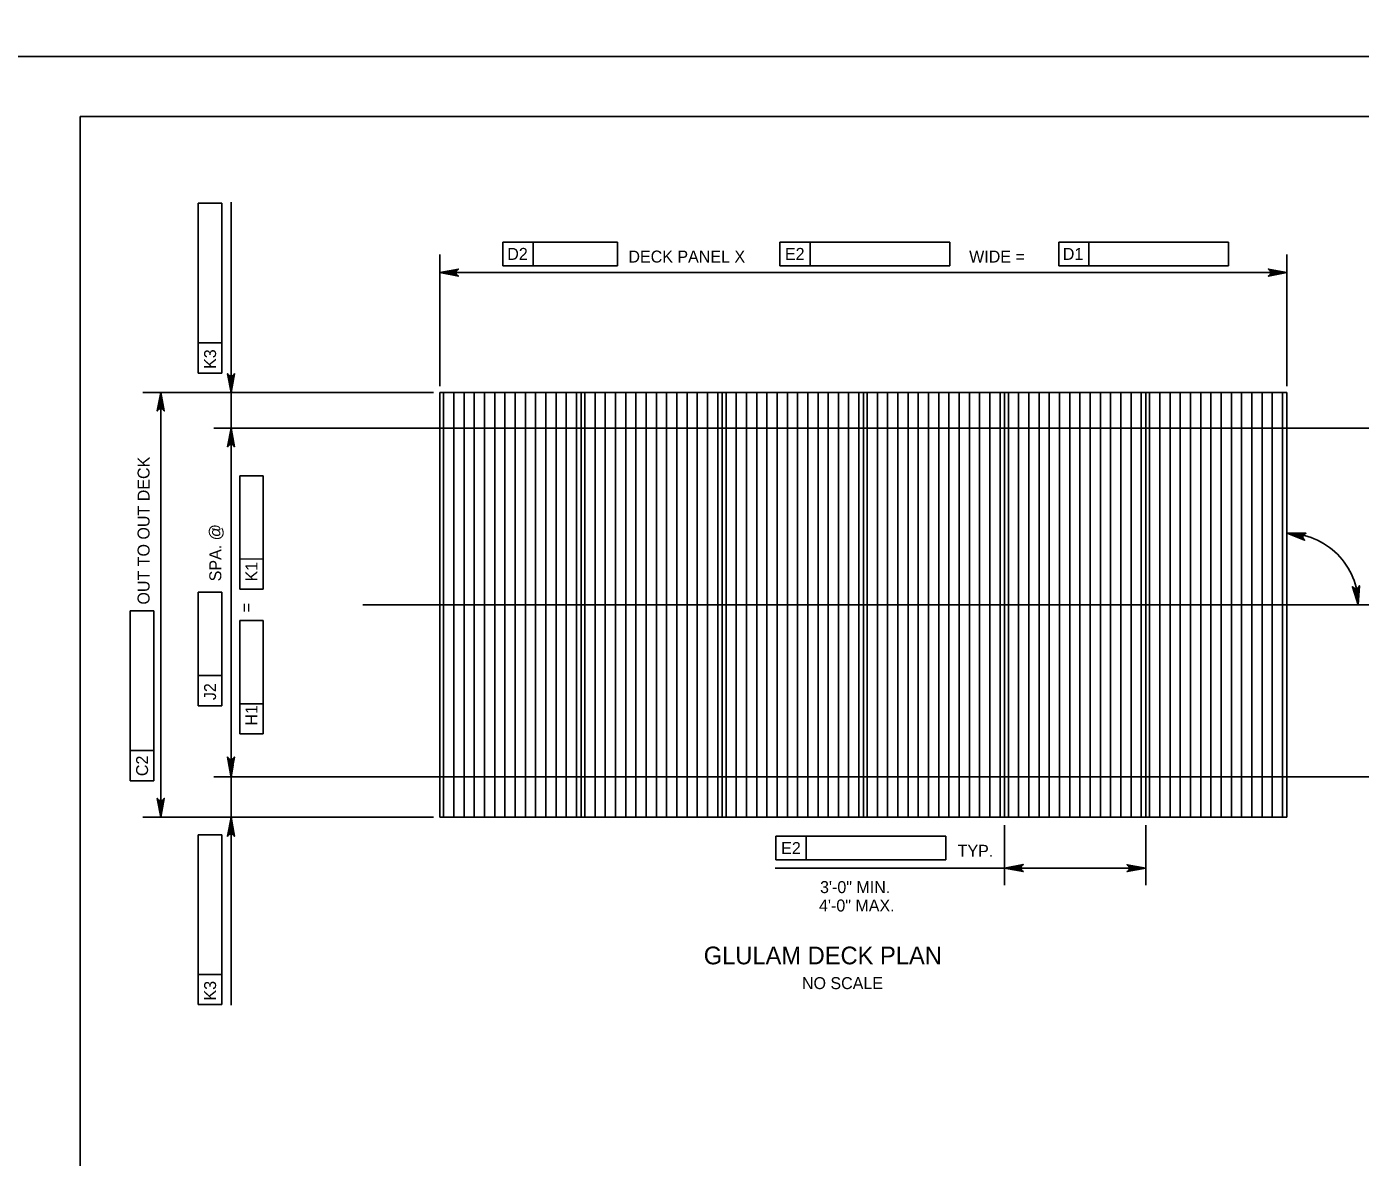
# Model space of a CAD drawing. Extents: x 638263 to 640391, y 293683 to 298655.
# Drawn here: x 639303.1 to 639636.8, y 295784 to 296067 of the extents above; entities that cross this region are included whole.
import ezdxf

# ---------------------------------------------------------------- set-up
doc = ezdxf.new("R2010")
doc.units = 0
for name, color, linetype in [('2', 7, 'Continuous'), ('4', 7, 'Continuous'), ('5', 7, 'Continuous'), ('PLT-BNDY', 7, 'Continuous')]:
    doc.layers.add(name, color=color, linetype=linetype)

msp = doc.modelspace()

# ---------------------------------------------------------------- linework, layer by layer
at = {"layer": '2'}
for p, q in [((639316.46, 295480.46), (639316.46, 296044.46)), ((639316.46, 296044.46), (640102.46, 296044.46)), ((639406.47, 295975.43), (639618.44, 295975.43)), ((639406.47, 295869.13), (639406.47, 295975.43)), ((639441.8, 295869.13), (639441.8, 295975.43)), ((639477.13, 295869.13), (639477.13, 295975.43)), ((639512.46, 295869.13), (639512.46, 295975.43)), ((639547.78, 295869.13), (639547.78, 295975.43)), ((639583.11, 295869.13), (639583.11, 295975.43)), ((639618.44, 295869.13), (639618.44, 295975.43)), ((639618.44, 295869.13), (639406.47, 295869.13))]:
    msp.add_line(p, q, dxfattribs=at)
at = {"layer": '4'}
for p, q in [((639346.04, 295980.26), (639346.04, 296022.78)), ((639346.04, 296022.78), (639351.95, 296022.78)), ((639351.95, 295980.26), (639351.95, 296022.78)), ((639354.25, 295822.05), (639354.25, 296023.02)), ((639422.27, 296013.03), (639450.94, 296013.03)), ((639422.27, 296013.03), (639422.27, 296007.12)), ((639429.83, 296013.03), (639429.83, 296007.12)), ((639450.94, 296013.03), (639450.94, 296007.12)), ((639491.54, 296013.03), (639534.06, 296013.03)), ((639491.54, 296013.03), (639491.54, 296007.12)), ((639499.1, 296013.03), (639499.1, 296007.12)), ((639534.06, 296013.03), (639534.06, 296007.12)), ((639561.33, 296013.03), (639603.85, 296013.03)), ((639561.33, 296013.03), (639561.33, 296007.12)), ((639568.89, 296013.03), (639568.89, 296007.12)), ((639603.85, 296013.03), (639603.85, 296007.12)), ((639406.47, 295976.99), (639406.47, 296009.91)), ((639422.27, 296007.12), (639450.94, 296007.12)), ((639491.54, 296007.12), (639534.06, 296007.12)), ((639561.33, 296007.12), (639603.85, 296007.12)), ((639618.44, 295976.99), (639618.44, 296009.91)), ((639406.47, 296005.41), (639618.44, 296005.41)), ((639351.95, 295987.82), (639346.04, 295987.82)), ((639346.04, 295980.26), (639351.95, 295980.26)), ((639404.91, 295975.43), (639332.16, 295975.43)), ((639336.66, 295975.43), (639336.66, 295869.13)), ((639349.96, 295966.46), (639640.33, 295966.46)), ((639356.4, 295926.16), (639356.4, 295954.56)), ((639362.31, 295954.56), (639356.4, 295954.56)), ((639362.31, 295926.15), (639362.31, 295954.56)), ((639362.31, 295933.71), (639356.4, 295933.72)), ((639346.04, 295896.98), (639346.04, 295925.39)), ((639351.95, 295925.38), (639346.04, 295925.39)), ((639351.95, 295896.98), (639351.95, 295925.38)), ((639356.4, 295926.16), (639362.31, 295926.15)), ((639329.03, 295878.19), (639329.03, 295920.71)), ((639334.93, 295920.71), (639329.03, 295920.71)), ((639334.93, 295878.18), (639334.93, 295920.71)), ((639387.19, 295922.28), (639640.33, 295922.28)), ((639356.4, 295889.93), (639356.4, 295918.33)), ((639362.31, 295918.33), (639356.4, 295918.33)), ((639362.31, 295889.92), (639362.31, 295918.33)), ((639351.95, 295904.54), (639346.04, 295904.55)), ((639346.04, 295896.98), (639351.95, 295896.98)), ((639362.31, 295897.48), (639356.4, 295897.49)), ((639356.4, 295889.93), (639362.31, 295889.92)), ((639334.93, 295885.75), (639329.03, 295885.75)), ((639329.03, 295878.19), (639334.93, 295878.18)), ((639349.96, 295879.19), (639640.33, 295879.19)), ((639404.91, 295869.13), (639332.16, 295869.13)), ((639547.78, 295867.06), (639547.78, 295852.08)), ((639583.11, 295867.13), (639583.1, 295852.08)), ((639346.04, 295822.18), (639346.04, 295864.7)), ((639351.95, 295864.69), (639346.04, 295864.7)), ((639351.95, 295822.17), (639351.95, 295864.69)), ((639490.59, 295864.32), (639533.11, 295864.32)), ((639490.59, 295864.32), (639490.59, 295858.42)), ((639498.15, 295864.32), (639498.15, 295858.42)), ((639533.11, 295864.32), (639533.11, 295858.42)), ((639490.59, 295858.42), (639533.11, 295858.42)), ((639583.11, 295856.33), (639490.4, 295856.35)), ((639351.95, 295829.73), (639346.04, 295829.74)), ((639346.04, 295822.18), (639351.95, 295822.17))]:
    msp.add_line(p, q, dxfattribs=at)
for points in [[(639406.47, 296005.41), (639411.13, 296006.28), (639410.77, 296006.03), (639410.59, 296005.72), (639410.53, 296005.41), (639410.59, 296005.09), (639410.77, 296004.78), (639411.13, 296004.53), (639406.47, 296005.41), (639410.77, 296004.78), (639410.59, 296005.09), (639406.47, 296005.41), (639410.53, 296005.41), (639410.59, 296005.72), (639406.47, 296005.41), (639410.77, 296006.03)], [(639618.44, 296005.41), (639613.78, 296004.53), (639614.14, 296004.78), (639614.32, 296005.09), (639614.38, 296005.41), (639614.32, 296005.72), (639614.14, 296006.03), (639613.78, 296006.28), (639618.44, 296005.41), (639614.14, 296006.03), (639614.32, 296005.72), (639618.44, 296005.41), (639614.38, 296005.41), (639614.32, 296005.09), (639618.44, 296005.41), (639614.14, 296004.78)], [(639354.25, 295975.43), (639353.38, 295980.09), (639353.62, 295979.73), (639353.94, 295979.54), (639354.25, 295979.49), (639354.56, 295979.54), (639354.87, 295979.73), (639355.12, 295980.09), (639354.25, 295975.43), (639354.87, 295979.73), (639354.56, 295979.54), (639354.25, 295975.43), (639354.25, 295979.49), (639353.94, 295979.54), (639354.25, 295975.43), (639353.62, 295979.73)], [(639336.66, 295975.43), (639337.54, 295970.77), (639337.29, 295971.12), (639336.98, 295971.31), (639336.66, 295971.36), (639336.35, 295971.31), (639336.04, 295971.12), (639335.79, 295970.77), (639336.66, 295975.43), (639336.04, 295971.12), (639336.35, 295971.31), (639336.66, 295975.43), (639336.66, 295971.36), (639336.98, 295971.31), (639336.66, 295975.43), (639337.29, 295971.12)], [(639354.25, 295966.46), (639355.12, 295961.8), (639354.87, 295962.16), (639354.56, 295962.34), (639354.25, 295962.4), (639353.94, 295962.34), (639353.62, 295962.16), (639353.38, 295961.8), (639354.25, 295966.46), (639353.62, 295962.16), (639353.94, 295962.34), (639354.25, 295966.46), (639354.25, 295962.4), (639354.56, 295962.34), (639354.25, 295966.46), (639354.87, 295962.16)], [(639618.45, 295940.18), (639623.19, 295940.14), (639622.79, 295939.96), (639622.54, 295939.69), (639622.43, 295939.4), (639622.42, 295939.08), (639622.55, 295938.74), (639622.85, 295938.42), (639618.45, 295940.18), (639622.55, 295938.74), (639622.42, 295939.08), (639618.45, 295940.18), (639622.43, 295939.4), (639622.54, 295939.69), (639618.45, 295940.18), (639622.79, 295939.96)], [(639636.29, 295922.28), (639634.83, 295926.79), (639635.13, 295926.47), (639635.46, 295926.32), (639635.78, 295926.31), (639636.08, 295926.4), (639636.36, 295926.62), (639636.56, 295927.01), (639636.29, 295922.28), (639636.36, 295926.62), (639636.08, 295926.4), (639636.29, 295922.28), (639635.78, 295926.31), (639635.46, 295926.32), (639636.29, 295922.28), (639635.13, 295926.47)], [(639354.2, 295879.48), (639353.33, 295884.14), (639353.58, 295883.78), (639353.89, 295883.59), (639354.2, 295883.54), (639354.51, 295883.59), (639354.83, 295883.78), (639355.07, 295884.14), (639354.2, 295879.48), (639354.83, 295883.78), (639354.51, 295883.59), (639354.2, 295879.48), (639354.2, 295883.54), (639353.89, 295883.59), (639354.2, 295879.48), (639353.58, 295883.78)], [(639336.66, 295869.13), (639335.79, 295873.79), (639336.04, 295873.43), (639336.35, 295873.25), (639336.66, 295873.19), (639336.98, 295873.25), (639337.29, 295873.43), (639337.54, 295873.79), (639336.66, 295869.13), (639337.29, 295873.43), (639336.98, 295873.25), (639336.66, 295869.13), (639336.66, 295873.19), (639336.35, 295873.25), (639336.66, 295869.13), (639336.04, 295873.43)], [(639354.23, 295869), (639355.1, 295864.34), (639354.85, 295864.7), (639354.54, 295864.88), (639354.23, 295864.93), (639353.92, 295864.88), (639353.6, 295864.7), (639353.35, 295864.34), (639354.23, 295869), (639353.6, 295864.7), (639353.92, 295864.88), (639354.23, 295869), (639354.23, 295864.93), (639354.54, 295864.88), (639354.23, 295869), (639354.85, 295864.7)], [(639547.78, 295856.34), (639552.44, 295857.21), (639552.08, 295856.96), (639551.9, 295856.65), (639551.84, 295856.34), (639551.9, 295856.02), (639552.08, 295855.71), (639552.44, 295855.46), (639547.78, 295856.34), (639552.08, 295855.71), (639551.9, 295856.02), (639547.78, 295856.34), (639551.84, 295856.34), (639551.9, 295856.65), (639547.78, 295856.34), (639552.08, 295856.96)], [(639583.11, 295856.33), (639578.45, 295855.46), (639578.81, 295855.7), (639578.99, 295856.02), (639579.04, 295856.33), (639578.99, 295856.64), (639578.81, 295856.95), (639578.45, 295857.2), (639583.11, 295856.33), (639578.81, 295856.95), (639578.99, 295856.64), (639583.11, 295856.33), (639579.04, 295856.33), (639578.99, 295856.02), (639583.11, 295856.33), (639578.81, 295855.7)]]:
    msp.add_lwpolyline(points, dxfattribs=at)
for points in [[(639409.47, 296005.91), (639409.47, 296004.91), (639406.47, 296005.41)], [(639615.44, 296005.91), (639615.44, 296004.91), (639618.44, 296005.41)], [(639354.74, 295978.38), (639353.76, 295978.38), (639354.25, 295975.43)], [(639336.16, 295972.43), (639337.16, 295972.43), (639336.66, 295975.43)], [(639354.74, 295963.51), (639353.76, 295963.51), (639354.25, 295966.46)], [(639354.74, 295882.14), (639353.76, 295882.14), (639354.25, 295879.19)], [(639336.16, 295872.13), (639337.16, 295872.13), (639336.66, 295869.13)], [(639354.74, 295866.18), (639353.76, 295866.18), (639354.25, 295869.13)], [(639550.62, 295856.81), (639550.62, 295855.86), (639547.78, 295856.34)], [(639580.27, 295856.8), (639580.27, 295855.86), (639583.11, 295856.33)]]:
    msp.add_lwpolyline(points, close=True, dxfattribs=at)
msp.add_arc((639618.44, 295922.28), 17.85, 0.0023, 90.0027, dxfattribs=at)
at = {"layer": '5'}
for p, q in [((639407.43, 295869.13), (639407.43, 295975.43)), ((639409.99, 295869.13), (639409.99, 295975.43)), ((639412.54, 295869.13), (639412.54, 295975.43)), ((639415.1, 295869.13), (639415.1, 295975.43)), ((639417.66, 295869.13), (639417.66, 295975.43)), ((639420.21, 295869.13), (639420.21, 295975.43)), ((639422.77, 295869.13), (639422.77, 295975.43)), ((639425.33, 295869.13), (639425.33, 295975.43)), ((639427.89, 295869.13), (639427.89, 295975.43)), ((639430.44, 295869.13), (639430.44, 295975.43)), ((639433, 295869.13), (639433, 295975.43)), ((639435.56, 295869.13), (639435.56, 295975.43)), ((639438.11, 295869.13), (639438.11, 295975.43)), ((639440.67, 295869.13), (639440.67, 295975.43)), ((639442.76, 295869.13), (639442.76, 295975.43)), ((639445.31, 295869.13), (639445.31, 295975.43)), ((639447.87, 295869.13), (639447.87, 295975.43)), ((639450.43, 295869.13), (639450.43, 295975.43)), ((639452.99, 295869.13), (639452.99, 295975.43)), ((639455.54, 295869.13), (639455.54, 295975.43)), ((639458.1, 295869.13), (639458.1, 295975.43)), ((639460.66, 295869.13), (639460.66, 295975.43)), ((639463.21, 295869.13), (639463.21, 295975.43)), ((639465.77, 295869.13), (639465.77, 295975.43)), ((639468.33, 295869.13), (639468.33, 295975.43)), ((639470.89, 295869.13), (639470.89, 295975.43)), ((639473.44, 295869.13), (639473.44, 295975.43)), ((639476, 295869.13), (639476, 295975.43)), ((639478.09, 295869.13), (639478.09, 295975.43)), ((639480.64, 295869.13), (639480.64, 295975.43)), ((639483.2, 295869.13), (639483.2, 295975.43)), ((639485.76, 295869.13), (639485.76, 295975.43)), ((639488.31, 295869.13), (639488.31, 295975.43)), ((639490.87, 295869.13), (639490.87, 295975.43)), ((639493.43, 295869.13), (639493.43, 295975.43)), ((639495.99, 295869.13), (639495.99, 295975.43)), ((639498.54, 295869.13), (639498.54, 295975.43)), ((639501.1, 295869.13), (639501.1, 295975.43)), ((639503.66, 295869.13), (639503.66, 295975.43)), ((639506.21, 295869.13), (639506.21, 295975.43)), ((639508.77, 295869.13), (639508.77, 295975.43)), ((639511.33, 295869.13), (639511.33, 295975.43)), ((639513.41, 295869.13), (639513.41, 295975.43)), ((639515.97, 295869.13), (639515.97, 295975.43)), ((639518.53, 295869.13), (639518.53, 295975.43)), ((639521.09, 295869.13), (639521.09, 295975.43)), ((639523.64, 295869.13), (639523.64, 295975.43)), ((639526.2, 295869.13), (639526.2, 295975.43)), ((639528.76, 295869.13), (639528.76, 295975.43)), ((639531.31, 295869.13), (639531.31, 295975.43)), ((639533.87, 295869.13), (639533.87, 295975.43)), ((639536.43, 295869.13), (639536.43, 295975.43)), ((639538.99, 295869.13), (639538.99, 295975.43)), ((639541.54, 295869.13), (639541.54, 295975.43)), ((639544.1, 295869.13), (639544.1, 295975.43)), ((639546.66, 295869.13), (639546.66, 295975.43)), ((639548.74, 295869.13), (639548.74, 295975.43)), ((639551.3, 295869.13), (639551.3, 295975.43)), ((639553.86, 295869.13), (639553.86, 295975.43)), ((639556.41, 295869.13), (639556.41, 295975.43)), ((639558.97, 295869.13), (639558.97, 295975.43)), ((639561.53, 295869.13), (639561.53, 295975.43)), ((639564.09, 295869.13), (639564.09, 295975.43)), ((639566.64, 295869.13), (639566.64, 295975.43)), ((639569.2, 295869.13), (639569.2, 295975.43)), ((639571.76, 295869.13), (639571.76, 295975.43)), ((639574.31, 295869.13), (639574.31, 295975.43)), ((639576.87, 295869.13), (639576.87, 295975.43)), ((639579.43, 295869.13), (639579.43, 295975.43)), ((639581.99, 295869.13), (639581.99, 295975.43)), ((639584.07, 295869.13), (639584.07, 295975.43)), ((639586.63, 295869.13), (639586.63, 295975.43)), ((639589.18, 295869.13), (639589.18, 295975.43)), ((639591.74, 295869.13), (639591.74, 295975.43)), ((639594.3, 295869.13), (639594.3, 295975.43)), ((639596.86, 295869.13), (639596.86, 295975.43)), ((639599.41, 295869.13), (639599.41, 295975.43)), ((639601.97, 295869.13), (639601.97, 295975.43)), ((639604.53, 295869.13), (639604.53, 295975.43)), ((639607.09, 295869.13), (639607.09, 295975.43)), ((639609.64, 295869.13), (639609.64, 295975.43)), ((639612.2, 295869.13), (639612.2, 295975.43)), ((639614.76, 295869.13), (639614.76, 295975.43)), ((639617.31, 295869.13), (639617.31, 295975.43))]:
    msp.add_line(p, q, dxfattribs=at)
at = {"layer": 'PLT-BNDY'}
for points in [[(639276.46, 296653.46), (640117.46, 296653.46), (640117.46, 296059.46), (639276.46, 296059.46)], [(639276.46, 296059.46), (640117.46, 296059.46), (640117.46, 295465.46), (639276.46, 295465.46)]]:
    msp.add_lwpolyline(points, close=True, dxfattribs=at)

# ---------------------------------------------------------------- texts
at = {"layer": '4'}
for s, rotation, p in [('D2', 359.9382, (639423.35, 296008.58)), ('E2', 359.9382, (639492.83, 296008.58)), ('D1', 359.9382, (639562.35, 296008.58)), ('K3', 89.9382, (639350.49, 295981.29)), ('OUT TO OUT DECK', 90, (639333.85, 295922.31)), ('SPA. @', 90, (639351.8, 295928.13)), ('K1', 89.9382, (639360.85, 295928.09)), ('=', 90, (639359.53, 295920.36)), ('J2', 89.9382, (639350.49, 295898.38)), ('H1', 89.9382, (639360.85, 295892.01)), ('C2', 89.9382, (639333.48, 295879.37)), ('E2', 359.9382, (639491.88, 295859.87)), ('TYP.', 359.9382, (639536.04, 295859.18)), ('K3', 89.9382, (639350.49, 295823.2))]:
    msp.add_text(s, height=3, rotation=rotation, dxfattribs=at).set_placement(p)
for s, height, p in [('DECK PANEL X', 3, (639453.66, 296007.91)), ('WIDE =', 3, (639538.92, 296007.91)), ('3\'-0" MIN.', 3, (639501.61, 295850.09)), ('4\'-0" MAX.', 3, (639501.36, 295845.49)), ('GLULAM DECK PLAN', 4.4292, (639472.51, 295832.27)), ('NO SCALE', 3, (639497.08, 295826.06))]:
    msp.add_text(s, height=height, dxfattribs=at).set_placement(p)

doc.saveas('drawing.dxf')
